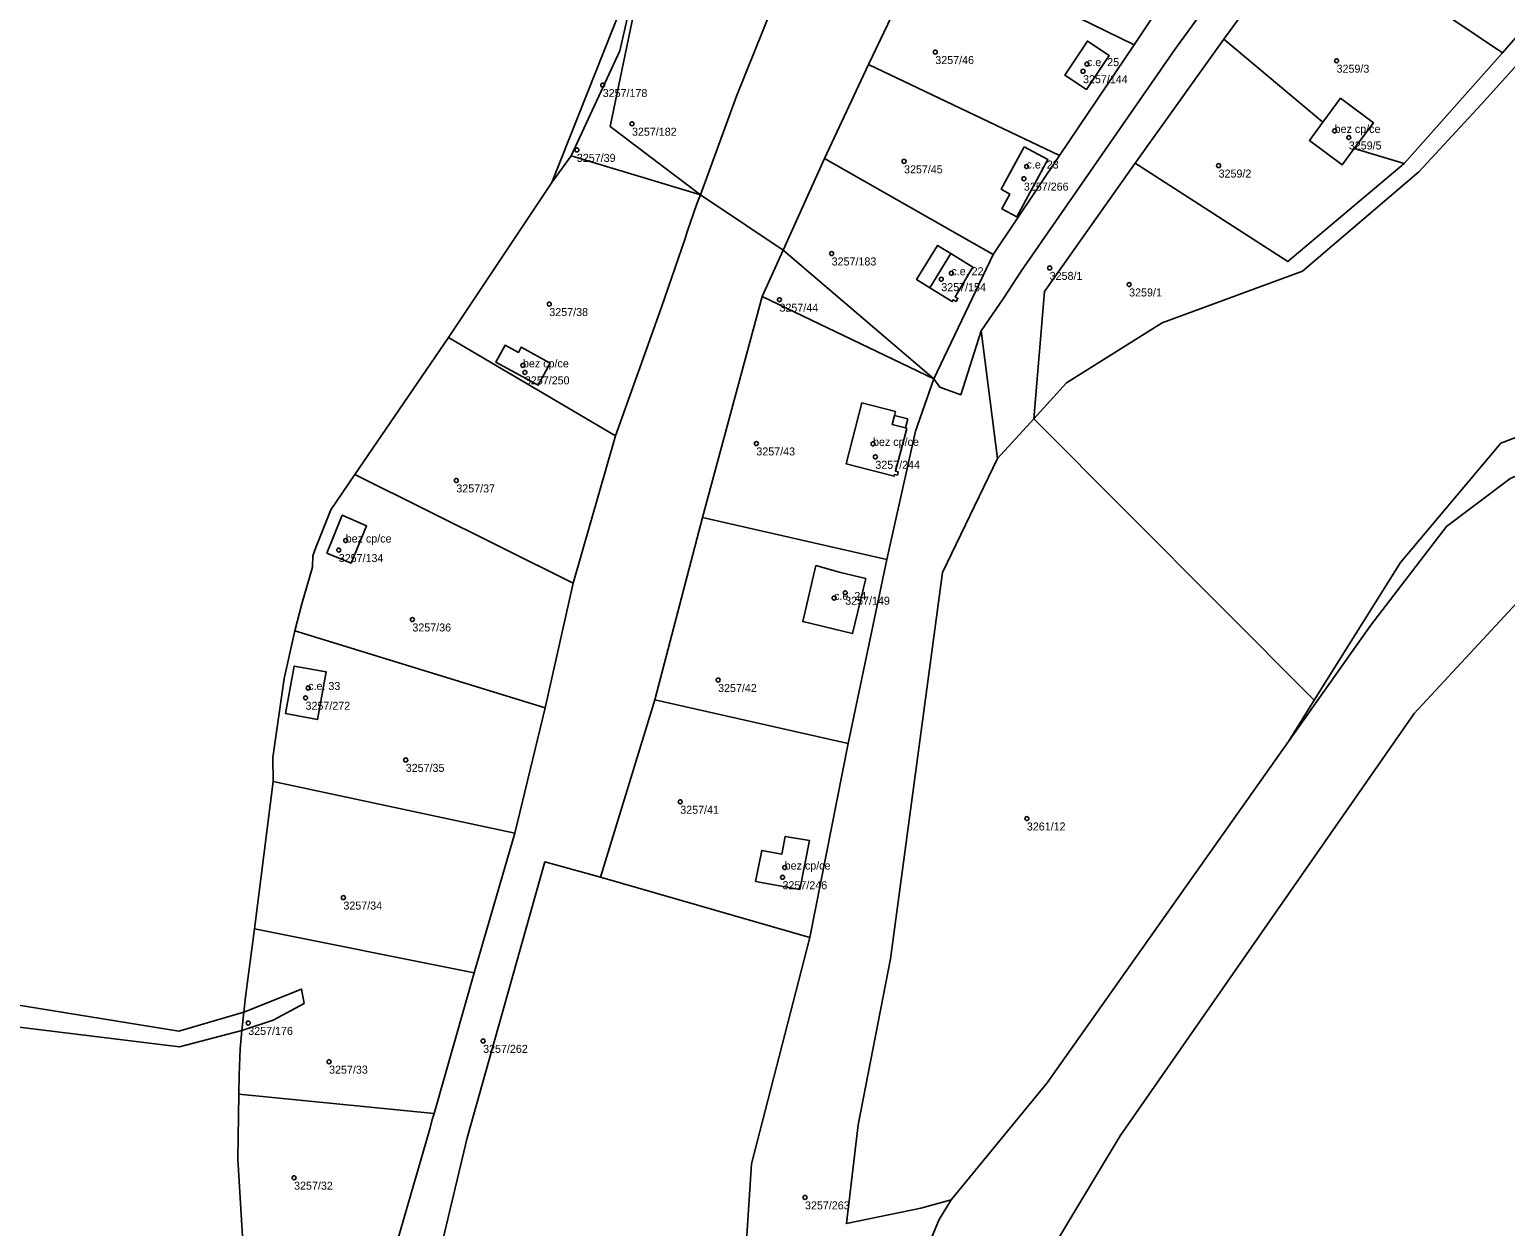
# Model space of a CAD drawing. Extents: x -878211 to -870363, y -1058464 to -1052522.
# Drawn here: x -876174 to -875989.6, y -1056878.8 to -1056729.3 of the extents above; entities that cross this region are included whole.
import ezdxf

# ---------------------------------------------------------------- set-up
doc = ezdxf.new("R2010")
doc.units = 0
for name, color, linetype in [('Definiční body', 7, 'Continuous'), ('Polygon budovy', 7, 'Continuous'), ('Polygon parcely', 7, 'Continuous')]:
    doc.layers.add(name, color=color, linetype=linetype)

msp = doc.modelspace()

# ---------------------------------------------------------------- linework, layer by layer
at = {"layer": 'Definiční body'}
for centre in [(-876060.81, -1056732.13994), (-876010.67, -1056733.21994), (-876042.35, -1056734.52994), (-876041.86, -1056733.63994), (-876102.37, -1056736.25994), (-876098.71, -1056741.08994), (-876010.91, -1056741.97994), (-876009.14, -1056742.80994), (-876105.6, -1056744.35994), (-876064.72, -1056745.78994), (-876049.74, -1056747.94994), (-876049.41, -1056746.42994), (-876025.41, -1056746.31994), (-876073.76, -1056757.29994), (-876060.06, -1056760.50994), (-876058.8, -1056759.75994), (-876046.52, -1056759.09994), (-876036.59, -1056761.16994), (-876109.04, -1056763.61994), (-876080.28, -1056763.06994), (-876112.33, -1056771.26994), (-876112.09, -1056772.14994), (-876083.17, -1056781.02994), (-876068.59, -1056781.06994), (-876068.3, -1056782.69994), (-876120.66, -1056785.64994), (-876134.48, -1056793.14994), (-876135.35, -1056794.34994), (-876073.45, -1056800.32994), (-876072.07, -1056799.67994), (-876126.15, -1056803.01994), (-876087.95, -1056810.57994), (-876139.17, -1056811.56994), (-876139.5, -1056812.79994), (-876126.98, -1056820.55994), (-876092.68, -1056825.78994), (-876049.37, -1056827.87994), (-876079.63, -1056833.99994), (-876079.9, -1056835.21994), (-876134.77, -1056837.75994), (-876146.66, -1056853.41994), (-876117.31, -1056855.65994), (-876136.56, -1056858.25994), (-876140.93, -1056872.74994), (-876077.09, -1056875.20994)]:
    msp.add_circle(centre, 0.25, dxfattribs=at)
at = {"layer": 'Polygon budovy'}
for points in [[(-876039.1, -1056732.54), (-876041.8, -1056730.75), (-876044.63, -1056735.01), (-876041.93, -1056736.8)], [(-876012.4, -1056740.89), (-876014.07, -1056743.17), (-876009.96, -1056746.2), (-876008.47, -1056744.19), (-876006.07, -1056740.96), (-876010.2, -1056737.89)], [(-876049.72, -1056743.97), (-876052.58, -1056749.26), (-876051.5, -1056749.87), (-876052.49, -1056751.72), (-876050.62, -1056752.71), (-876046.75, -1056745.55)], [(-876061.49, -1056761.57), (-876058.69, -1056763.29), (-876058.56, -1056763.08), (-876058.22, -1056763.29), (-876057.99, -1056762.9), (-876058.33, -1056762.7), (-876056.11, -1056758.98), (-876058.87, -1056757.29)], [(-876115.72, -1056770.88), (-876110.45, -1056773.75), (-876108.94, -1056770.99), (-876112.56, -1056769), (-876112.91, -1056769.64), (-876114.56, -1056768.75)], [(-876070, -1056775.95), (-876071.95, -1056783.55), (-876065.95, -1056785.09), (-876065.89, -1056784.88), (-876065.55, -1056784.97), (-876065.44, -1056784.58), (-876065.79, -1056784.48), (-876064.38, -1056779.14), (-876064.55, -1056779.09), (-876066.22, -1056778.65), (-876065.92, -1056777.51), (-876065.79, -1056777.03)], [(-876136.84, -1056794.74), (-876133.8, -1056795.97), (-876131.87, -1056791.32), (-876134.91, -1056789.99)], [(-876075.72, -1056796.27), (-876077.38, -1056803.28), (-876071.15, -1056804.78), (-876069.51, -1056797.9), (-876072.67, -1056797.14)], [(-876140.92, -1056808.83), (-876141.99, -1056814.77), (-876138.02, -1056815.52), (-876136.94, -1056809.54)], [(-876082.49, -1056831.85), (-876083.26, -1056835.73), (-876077.73, -1056836.73), (-876076.52, -1056830.64), (-876079.55, -1056830.1), (-876080, -1056832.34)]]:
    msp.add_lwpolyline(points, close=True, dxfattribs=at)
at = {"layer": 'Polygon parcely'}
for points in [[(-875938.19, -1056761.3), (-875917.9, -1056751.67), (-875902.52, -1056741.71), (-875892.23, -1056730.93), (-875885.54, -1056722.43), (-875887.16, -1056711.31), (-875890.74, -1056708), (-875883.33, -1056696.92), (-875918.8, -1056685.75), (-875947.86, -1056675.74), (-875952.81, -1056674.02), (-875957.89, -1056683.6), (-875965.89, -1056701.08), (-875973.4, -1056714.57), (-875980.8, -1056725.58), (-875992.59, -1056738.66), (-876000.4, -1056747.1), (-876014.94, -1056759.5), (-876032.45, -1056765.95), (-876044.43, -1056773.47), (-876048.51, -1056777.94), (-876013.45, -1056813.09), (-876002.67, -1056795.89), (-875990.13, -1056781)], [(-876007.51, -1056706.98), (-876006.26, -1056703.4), (-876010.13, -1056702.47), (-876010.97, -1056704.44), (-876030.88, -1056731.83), (-876050.08, -1056759.48), (-876052.23, -1056762.84), (-876055.06, -1056766.97), (-876053.03, -1056782.89), (-876048.51, -1056777.94), (-876047.16, -1056762.03), (-876035.84, -1056745.99), (-876024.74, -1056730.51), (-876014.15, -1056715.95)], [(-876007.51, -1056706.98), (-876014.15, -1056715.95), (-875989.92, -1056732.24), (-875983.01, -1056724.23), (-875976.23, -1056712.97), (-875994.8, -1056702.52), (-876001.44, -1056703.07), (-876004.57, -1056704.94)], [(-876055.49, -1056704.94), (-876061.91, -1056718.52), (-876035.95, -1056731.21), (-876027.78, -1056718.93)], [(-876094.94, -1056714.42), (-876095.92, -1056711.64), (-876097.92, -1056720.49), (-876099.97, -1056726.4), (-876108.71, -1056748.44), (-876106.32, -1056745.09), (-876100.23, -1056731.97), (-876098.98, -1056726.54), (-876097.25, -1056721.21), (-876096.19, -1056718.08)], [(-876014.94, -1056759.5), (-876000.4, -1056747.1), (-875992.59, -1056738.66), (-875980.8, -1056725.58), (-875973.4, -1056714.57), (-875976.23, -1056712.97), (-875983.01, -1056724.23), (-875989.92, -1056732.24), (-876002.21, -1056746.06), (-876016.76, -1056758.3), (-876035.84, -1056745.99), (-876047.16, -1056762.03), (-876048.51, -1056777.94), (-876044.43, -1056773.47), (-876032.45, -1056765.95)], [(-876010.2, -1056737.89), (-876006.07, -1056740.96), (-876008.47, -1056744.19), (-876002.21, -1056746.06), (-875989.92, -1056732.24), (-876014.15, -1056715.95), (-876024.74, -1056730.51), (-876012.4, -1056740.89)], [(-876080.1, -1056723.87), (-876096.19, -1056718.08), (-876097.25, -1056721.21), (-876101.42, -1056741.43), (-876090.17, -1056749.95), (-876085.64, -1056737.64)], [(-876035.95, -1056731.21), (-876061.91, -1056718.52), (-876069.17, -1056733.67), (-876045.29, -1056745.05)], [(-876090.17, -1056749.95), (-876101.42, -1056741.43), (-876097.25, -1056721.21), (-876098.98, -1056726.54), (-876100.23, -1056731.97), (-876106.32, -1056745.09)], [(-876041.8, -1056730.75), (-876039.1, -1056732.54), (-876041.93, -1056736.8), (-876044.63, -1056735.01)], [(-876041.8, -1056730.75), (-876044.63, -1056735.01), (-876041.93, -1056736.8), (-876039.1, -1056732.54)], [(-876014.07, -1056743.17), (-876012.4, -1056740.89), (-876024.74, -1056730.51), (-876035.84, -1056745.99), (-876016.76, -1056758.3), (-876002.21, -1056746.06), (-876008.47, -1056744.19), (-876009.96, -1056746.2)], [(-876053.56, -1056757.4), (-876045.29, -1056745.05), (-876069.17, -1056733.67), (-876074.67, -1056745.41)], [(-876009.96, -1056746.2), (-876008.47, -1056744.19), (-876006.07, -1056740.96), (-876010.2, -1056737.89), (-876012.4, -1056740.89), (-876014.07, -1056743.17)], [(-876049.72, -1056743.97), (-876046.75, -1056745.55), (-876050.62, -1056752.71), (-876052.49, -1056751.72), (-876051.5, -1056749.87), (-876052.58, -1056749.26)], [(-876049.72, -1056743.97), (-876052.58, -1056749.26), (-876051.5, -1056749.87), (-876052.49, -1056751.72), (-876050.62, -1056752.71), (-876046.75, -1056745.55)], [(-876121.64, -1056767.78), (-876100.76, -1056780.08), (-876095.01, -1056764), (-876092.05, -1056755.43), (-876091.82, -1056754.59), (-876090.59, -1056751.1), (-876090.17, -1056749.95), (-876106.32, -1056745.09), (-876108.71, -1056748.44)], [(-876053.56, -1056757.4), (-876074.67, -1056745.41), (-876079.82, -1056756.86), (-876061.01, -1056772.97)], [(-876061.01, -1056772.97), (-876079.82, -1056756.86), (-876082.44, -1056762.68)], [(-876058.33, -1056762.7), (-876056.11, -1056758.98), (-876058.87, -1056757.29), (-876060.52, -1056756.28), (-876063.14, -1056760.56), (-876061.49, -1056761.57), (-876058.69, -1056763.29), (-876058.56, -1056763.08), (-876058.22, -1056763.29), (-876057.99, -1056762.9)], [(-876058.33, -1056762.7), (-876057.99, -1056762.9), (-876058.22, -1056763.29), (-876058.56, -1056763.08), (-876058.69, -1056763.29), (-876061.49, -1056761.57), (-876063.14, -1056760.56), (-876060.52, -1056756.28), (-876058.87, -1056757.29), (-876056.11, -1056758.98)], [(-875989.04, -1056785.43), (-875938.19, -1056761.3), (-875990.13, -1056781), (-876002.67, -1056795.89), (-876013.45, -1056813.09), (-876016.69, -1056818.27), (-876006.4, -1056803.71), (-875996.92, -1056791.4)], [(-876061.01, -1056772.97), (-876082.44, -1056762.68), (-876089.88, -1056790.29), (-876066.86, -1056795.5), (-876063.27, -1056779.47)], [(-876121.64, -1056767.78), (-876133.35, -1056784.92), (-876106.05, -1056798.49), (-876100.76, -1056780.08)], [(-876114.56, -1056768.75), (-876112.91, -1056769.64), (-876112.56, -1056769), (-876108.94, -1056770.99), (-876110.45, -1056773.75), (-876115.72, -1056770.88)], [(-876114.56, -1056768.75), (-876115.72, -1056770.88), (-876110.45, -1056773.75), (-876108.94, -1056770.99), (-876112.56, -1056769), (-876112.91, -1056769.64)], [(-876065.92, -1056777.51), (-876065.79, -1056777.03), (-876070, -1056775.95), (-876071.95, -1056783.55), (-876065.95, -1056785.09), (-876065.89, -1056784.88), (-876065.55, -1056784.97), (-876065.44, -1056784.58), (-876065.79, -1056784.48), (-876064.38, -1056779.14), (-876064.55, -1056779.09), (-876064.25, -1056777.95)], [(-876065.92, -1056777.51), (-876064.25, -1056777.95), (-876064.55, -1056779.09), (-876064.38, -1056779.14), (-876065.79, -1056784.48), (-876065.44, -1056784.58), (-876065.55, -1056784.97), (-876065.89, -1056784.88), (-876065.95, -1056785.09), (-876071.95, -1056783.55), (-876070, -1056775.95), (-876065.79, -1056777.03)], [(-876046.82, -1056860.9), (-876016.69, -1056818.27), (-876013.45, -1056813.09), (-876048.51, -1056777.94), (-876053.03, -1056782.89), (-876059.91, -1056797.14), (-876066.42, -1056845.42), (-876070.45, -1056866.14), (-876071.92, -1056878.48), (-876062.61, -1056876.56), (-876058.84, -1056875.51)], [(-876109.56, -1056814.03), (-876106.05, -1056798.49), (-876133.35, -1056784.92), (-876136.32, -1056789.3), (-876138.22, -1056794.02), (-876138.6, -1056795.08), (-876138.62, -1056796.48), (-876139.98, -1056801.05), (-876140.82, -1056804.42)], [(-876136.84, -1056794.74), (-876134.91, -1056789.99), (-876131.87, -1056791.32), (-876133.8, -1056795.97)], [(-876136.84, -1056794.74), (-876133.8, -1056795.97), (-876131.87, -1056791.32), (-876134.91, -1056789.99)], [(-876066.86, -1056795.5), (-876089.88, -1056790.29), (-876095.86, -1056813.05), (-876071.69, -1056818.49)], [(-876077.38, -1056803.28), (-876071.15, -1056804.78), (-876069.51, -1056797.9), (-876072.67, -1056797.14), (-876075.72, -1056796.27)], [(-876077.38, -1056803.28), (-876075.72, -1056796.27), (-876072.67, -1056797.14), (-876069.51, -1056797.9), (-876071.15, -1056804.78)], [(-876140.82, -1056804.42), (-876142.16, -1056810.4), (-876143.6, -1056820.26), (-876143.53, -1056823.24), (-876113.35, -1056829.72), (-876109.56, -1056814.03)], [(-876141.99, -1056814.77), (-876138.02, -1056815.52), (-876136.94, -1056809.54), (-876140.92, -1056808.83)], [(-876141.99, -1056814.77), (-876140.92, -1056808.83), (-876136.94, -1056809.54), (-876138.02, -1056815.52)], [(-876071.69, -1056818.49), (-876095.86, -1056813.05), (-876102.63, -1056835.18), (-876076.48, -1056842.73)], [(-876143.53, -1056823.24), (-876145.89, -1056841.66), (-876118.44, -1056847.15), (-876113.35, -1056829.72)], [(-876268.29, -1056838.54), (-876311.2, -1056826.15), (-876310.05, -1056829.68), (-876277.89, -1056838.67), (-876250.58, -1056844.25), (-876227.65, -1056847.53), (-876155.25, -1056856.4), (-876147.45, -1056854.36), (-876147.21, -1056852.06), (-876155.35, -1056854.42), (-876196.21, -1056847.83), (-876246.02, -1056842.27)], [(-876169.4, -1056991.2), (-876168.59, -1056988.08), (-876156.15, -1056973.35), (-876144.73, -1056961.44), (-876145.27, -1056941.4), (-876146.01, -1056919.61), (-876146.74, -1056901.97), (-876147.22, -1056882.85), (-876147.97, -1056870.41), (-876147.85, -1056862.29), (-876147.81, -1056859.89), (-876147.69, -1056856.64), (-876147.45, -1056854.36), (-876155.25, -1056856.4), (-876227.65, -1056847.53), (-876250.58, -1056844.25), (-876277.89, -1056838.67), (-876310.05, -1056829.68), (-876300.65, -1056857.25), (-876262.84, -1056936.74), (-876246.4, -1056958.74), (-876229.61, -1056980.28), (-876227.47, -1056984.87), (-876210.77, -1057001.45)], [(-876077.73, -1056836.73), (-876076.52, -1056830.64), (-876079.55, -1056830.1), (-876080, -1056832.34), (-876082.49, -1056831.85), (-876083.26, -1056835.73)], [(-876077.73, -1056836.73), (-876083.26, -1056835.73), (-876082.49, -1056831.85), (-876080, -1056832.34), (-876079.55, -1056830.1), (-876076.52, -1056830.64)], [(-876112.72, -1056972.51), (-876099.36, -1056960.53), (-876086.73, -1056947.12), (-876085.28, -1056945.56), (-876088.6, -1056936.57), (-876083.34, -1056914.68), (-876084.55, -1056883.17), (-876083.77, -1056871.03), (-876076.48, -1056842.73), (-876102.63, -1056835.18), (-876107.19, -1056833.94), (-876109.59, -1056833.29), (-876119.29, -1056867.77), (-876124.79, -1056890.85), (-876125.73, -1056899.33), (-876118.51, -1056971.78), (-876114.86, -1056974.39)], [(-876118.44, -1056847.15), (-876145.89, -1056841.66), (-876147.01, -1056850.13), (-876147.21, -1056852.06), (-876139.99, -1056849.19), (-876139.66, -1056850.98), (-876143.56, -1056853.06), (-876147.45, -1056854.36), (-876147.69, -1056856.64), (-876147.81, -1056859.89), (-876147.85, -1056862.29), (-876123.44, -1056864.71)], [(-876147.21, -1056852.06), (-876147.45, -1056854.36), (-876143.56, -1056853.06), (-876139.66, -1056850.98), (-876139.99, -1056849.19)], [(-876147.85, -1056862.29), (-876147.97, -1056870.41), (-876147.22, -1056882.85), (-876128.46, -1056882.17), (-876123.92, -1056866.51), (-876123.66, -1056865.48), (-876123.44, -1056864.71)]]:
    msp.add_lwpolyline(points, close=True, dxfattribs=at)
for points in [[(-875831.9, -1056689.06), (-875876.86, -1056732.68), (-875876.54, -1056729.69), (-875886.65, -1056742.01), (-875897.3, -1056751.29), (-875987.55, -1056800.3), (-876000.97, -1056814.74), (-876037.72, -1056867.51), (-876049.8, -1056887.57), (-876052.91, -1056894.49), (-876035.71, -1056905.04), (-876040, -1056917.46), (-876010.57, -1056927.42), (-876008.57, -1056935.24), (-875997.84, -1056937.38), (-875853.75, -1056798.7), (-875786.37, -1056733.86), (-875804.15, -1056731.93), (-875829.41, -1056726.71)], [(-876027.78, -1056718.93), (-876035.95, -1056731.21), (-876045.29, -1056745.05), (-876053.56, -1056757.4), (-876061.01, -1056772.97), (-876060.25, -1056774), (-876057.63, -1056774.94), (-876055.06, -1056766.97), (-876052.23, -1056762.84), (-876050.08, -1056759.48), (-876030.88, -1056731.83), (-876010.97, -1056704.44)], [(-876080.1, -1056723.87), (-876085.64, -1056737.64), (-876090.17, -1056749.95), (-876084.38, -1056753.82), (-876079.82, -1056756.86), (-876074.67, -1056745.41), (-876069.17, -1056733.67), (-876061.91, -1056718.52)], [(-875885.54, -1056722.43), (-875892.23, -1056730.93), (-875902.52, -1056741.71), (-875917.9, -1056751.67), (-875938.19, -1056761.3), (-875989.04, -1056785.43), (-875996.92, -1056791.4), (-876006.4, -1056803.71), (-876016.69, -1056818.27), (-876046.82, -1056860.9), (-876058.84, -1056875.51), (-876060.31, -1056877.96), (-876061.22, -1056880.03), (-876067.51, -1056895.74), (-876072.88, -1056915.42), (-876073.3, -1056916.58), (-876081.05, -1056938.16), (-876082.2, -1056940.84), (-876085.28, -1056945.56), (-876086.73, -1056947.12), (-876084.47, -1056947.04), (-876076.64, -1056946.74)], [(-876076.64, -1056946.74), (-876073.93, -1056946.64), (-876070.43, -1056938.92), (-876063.9, -1056924.5), (-876058.11, -1056908.78), (-876052.91, -1056894.49), (-876049.8, -1056887.57), (-876037.72, -1056867.51), (-876000.97, -1056814.74), (-875987.55, -1056800.3), (-875897.3, -1056751.29), (-875886.65, -1056742.01), (-875876.54, -1056729.69), (-875870.44, -1056722.25)], [(-876196.21, -1056847.83), (-876155.35, -1056854.42), (-876147.21, -1056852.06), (-876147.01, -1056850.13), (-876145.89, -1056841.66), (-876143.53, -1056823.24), (-876143.6, -1056820.26), (-876142.16, -1056810.4), (-876140.82, -1056804.42), (-876139.98, -1056801.05), (-876138.62, -1056796.48), (-876138.6, -1056795.08), (-876138.22, -1056794.02), (-876136.32, -1056789.3), (-876133.35, -1056784.92), (-876121.64, -1056767.78), (-876108.71, -1056748.44), (-876099.97, -1056726.4)], [(-876124.79, -1056890.85), (-876119.29, -1056867.77), (-876109.59, -1056833.29), (-876107.19, -1056833.94), (-876102.63, -1056835.18), (-876095.86, -1056813.05), (-876089.88, -1056790.29), (-876082.44, -1056762.68), (-876079.82, -1056756.86), (-876084.38, -1056753.82), (-876090.17, -1056749.95), (-876090.59, -1056751.1), (-876091.82, -1056754.59), (-876092.05, -1056755.43), (-876095.01, -1056764), (-876100.76, -1056780.08), (-876106.05, -1056798.49), (-876109.56, -1056814.03), (-876113.35, -1056829.72), (-876118.44, -1056847.15), (-876123.44, -1056864.71), (-876123.66, -1056865.48), (-876123.92, -1056866.51), (-876128.46, -1056882.17)], [(-876061.22, -1056880.03), (-876060.31, -1056877.96), (-876058.84, -1056875.51), (-876062.61, -1056876.56), (-876071.92, -1056878.48), (-876070.45, -1056866.14), (-876066.42, -1056845.42), (-876059.91, -1056797.14), (-876053.03, -1056782.89), (-876055.06, -1056766.97), (-876057.63, -1056774.94), (-876060.25, -1056774), (-876061.01, -1056772.97), (-876063.27, -1056779.47), (-876066.86, -1056795.5), (-876071.69, -1056818.49), (-876076.48, -1056842.73), (-876083.77, -1056871.03), (-876084.55, -1056883.17)]]:
    msp.add_lwpolyline(points, dxfattribs=at)

# ---------------------------------------------------------------- texts
at = {"layer": 'Definiční body'}
for s, p in [('3257/46', (-876060.81, -1056733.629)), ('c.e. 25', (-876041.86, -1056733.889)), ('3259/3', (-876010.67, -1056734.709)), ('3257/144', (-876042.35, -1056736.019)), ('3257/178', (-876102.37, -1056737.749)), ('3257/182', (-876098.71, -1056742.579)), ('bez cp/ce', (-876010.91, -1056742.23)), ('3259/5', (-876009.14, -1056744.299)), ('3257/39', (-876105.6, -1056745.849)), ('c.e. 23', (-876049.41, -1056746.679)), ('3257/45', (-876064.72, -1056747.279)), ('3259/2', (-876025.41, -1056747.809)), ('3257/266', (-876049.74, -1056749.439)), ('3257/183', (-876073.76, -1056758.789)), ('c.e. 22', (-876058.8, -1056760.01)), ('3258/1', (-876046.52, -1056760.589)), ('3257/154', (-876060.06, -1056761.999)), ('3259/1', (-876036.59, -1056762.659)), ('3257/38', (-876109.04, -1056765.109)), ('3257/44', (-876080.28, -1056764.559)), ('bez cp/ce', (-876112.33, -1056771.52)), ('3257/250', (-876112.09, -1056773.639)), ('bez cp/ce', (-876068.59, -1056781.32)), ('3257/43', (-876083.17, -1056782.519)), ('3257/244', (-876068.3, -1056784.189)), ('3257/37', (-876120.66, -1056787.139)), ('bez cp/ce', (-876134.48, -1056793.399)), ('3257/134', (-876135.35, -1056795.839)), ('c.e. 24', (-876073.45, -1056800.58)), ('3257/149', (-876072.07, -1056801.169)), ('3257/36', (-876126.15, -1056804.509)), ('c.e. 33', (-876139.17, -1056811.82)), ('3257/42', (-876087.95, -1056812.069)), ('3257/272', (-876139.5, -1056814.289)), ('3257/35', (-876126.98, -1056822.049)), ('3257/41', (-876092.68, -1056827.279)), ('3261/12', (-876049.37, -1056829.369)), ('bez cp/ce', (-876079.63, -1056834.25)), ('3257/246', (-876079.9, -1056836.709)), ('3257/34', (-876134.77, -1056839.249)), ('3257/176', (-876146.66, -1056854.909)), ('3257/262', (-876117.31, -1056857.149)), ('3257/33', (-876136.56, -1056859.749)), ('3257/32', (-876140.93, -1056874.239)), ('3257/263', (-876077.09, -1056876.699))]:
    msp.add_text(s, height=0.999996, dxfattribs=at).set_placement(p)

doc.saveas('drawing.dxf')
